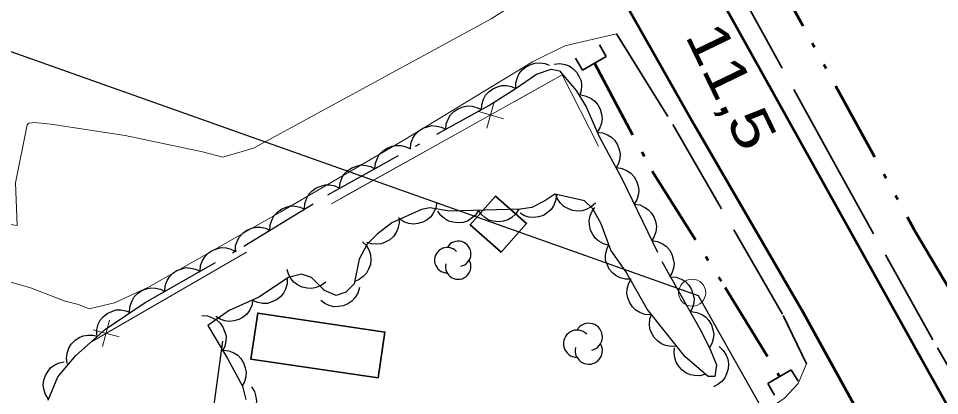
# Model space of a CAD drawing. Extents: x 386081 to 389416, y 5130568 to 5134082.
# Drawn here: x 387111.4 to 387179.5, y 5133653.9 to 5133681.8 of the extents above; entities that cross this region are included whole.
import ezdxf

# ---------------------------------------------------------------- set-up
doc = ezdxf.new("R2010")
doc.units = 0
doc.header["$LTSCALE"] = 1.2
for name, pattern in [('DASH_DOUBLE_DOT', [9.2, 5, -1.2, 0.3, -1.2, 0.3, -1.2]), ('DOT_DASHED', [7.7, 5, -1.2, 0.3, -1.2]), ('LONG_DASHED', [7.5, 6, -1.5])]:
    doc.linetypes.add(name, pattern=pattern)
for name, color, linetype, lineweight in [('19', 7, 'Continuous', 13), ('21', 7, 'LONG_DASHED', 35), ('26', 7, 'Continuous', 35), ('3', 7, 'Continuous', 140), ('31', 7, 'Continuous', 70), ('36', 7, 'Continuous', 13), ('37', 7, 'Continuous', 13), ('4', 7, 'DASH_DOUBLE_DOT', 53), ('41', 7, 'DOT_DASHED', 25), ('44', 7, 'Continuous', 25)]:
    doc.layers.add(name, color=color, linetype=linetype, lineweight=lineweight)

msp = doc.modelspace()

# ---------------------------------------------------------------- linework, layer by layer
at = {"layer": '19'}
for points in [[(387151.86, 5133687.05), (387151.21, 5133685.41), (387149.53, 5133683.8), (387146.37, 5133681.76), (387128.79, 5133672.2), (387126.54, 5133671.54), (387125.03, 5133671.94), (387119.3, 5133673.14), (387113.82, 5133673.98), (387112.6, 5133674.1), (387112.17, 5133674.04), (387112.05, 5133673.92), (387111.2, 5133669.64), (387111.33, 5133666.47), (387107.37, 5133667.08)], [(387155.66, 5133680.66), (387151.82, 5133679.76), (387149.44, 5133678.58), (387139.86, 5133672.76), (387130.82, 5133667.5), (387121.03, 5133661.92), (387118.53, 5133660.76), (387116.64, 5133660.32), (387115.85, 5133660.63), (387114.87, 5133660.87), (387112.31, 5133661.87), (387106.52, 5133663.55)], [(387169.7, 5133656.24), (387169.08, 5133654.79), (387168.08, 5133653.7), (387166.7, 5133652.76), (387164.74, 5133653.01), (387163.9, 5133652.58), (387158.74, 5133645.34), (387155.73, 5133641.32), (387152.19, 5133635.94), (387158.01, 5133632.47), (387162.13, 5133638.97), (387164.09, 5133641.72), (387166.48, 5133644.8), (387168.63, 5133646.99), (387170.33, 5133648.3), (387171.65, 5133648.55), (387173.1, 5133648.51), (387174.49, 5133647.87)]]:
    msp.add_lwpolyline(points, dxfattribs=at)
at = {"layer": '21', "linetype": 'Continuous', "lineweight": 53}
for points in [[(387131.22, 5133802.02), (387131.52, 5133798.36), (387131.5, 5133793.8), (387131.28, 5133789.01), (387130.88, 5133771.92), (387131.55, 5133759.67), (387132.75, 5133748.65), (387135.25, 5133736.57), (387138.23, 5133724.28), (387140.77, 5133716.26), (387144.24, 5133707.05), (387148.06, 5133698.54), (387153.27, 5133688.34), (387161.41, 5133673.91), (387169.34, 5133660.26), (387178.98, 5133642.78), (387188.43, 5133626.38), (387202.89, 5133600.94)], [(387144.31, 5133725.01), (387147.33, 5133716.13), (387150.38, 5133708.73), (387154.91, 5133699.04), (387160, 5133689.33), (387184.13, 5133645.98), (387192.43, 5133631.57), (387209.84, 5133600.42)]]:
    msp.add_lwpolyline(points, dxfattribs=at)
at = {"layer": '21'}
for points in [[(387187.47, 5133643.37), (387179.06, 5133658.01), (387172.24, 5133670.23), (387159.27, 5133693.84), (387153.39, 5133705.38), (387150.4, 5133712.96), (387149.07, 5133717.26)], [(387155.66, 5133680.66), (387159.82, 5133673.94), (387167.97, 5133659.83), (387169.7, 5133656.24)]]:
    msp.add_lwpolyline(points, dxfattribs=at)
at = {"layer": '26'}
for p, q in [((387154.88, 5133678.98), (387154.39, 5133679.85)), ((387154.88, 5133678.98), (387153.13, 5133677.98)), ((387153.13, 5133677.98), (387152.63, 5133678.85)), ((387166.84, 5133654.79), (387168.58, 5133655.81)), ((387168.58, 5133655.81), (387169.09, 5133654.95)), ((387166.84, 5133654.79), (387167.35, 5133653.93))]:
    msp.add_line(p, q, dxfattribs=at)
at = {"layer": '31', "lineweight": 35}
for points in [[(387147.11, 5133664.5), (387149, 5133666.62), (387146.71, 5133668.66), (387144.82, 5133666.53)], [(387138.02, 5133655.2), (387138.52, 5133658.59), (387129.11, 5133660), (387128.6, 5133656.6)]]:
    msp.add_lwpolyline(points, close=True, dxfattribs=at)
at = {"layer": '36', "lineweight": 25}
msp.add_lwpolyline([(386956.44, 5133696.98), (387053.39, 5133680.44), (387109.3, 5133679.9), (387161.69, 5133661.29), (387192.26, 5133607.05), (387209.76, 5133575.51), (387236.89, 5133535.3), (387279.65, 5133504.07), (387318.52, 5133489.13), (387358.72, 5133484.99)], dxfattribs=at)
at = {"layer": '36'}
msp.add_circle((387161.248, 5133661.51), 1, dxfattribs=at)
at = {"layer": '37'}
for p, q in [((387146.6, 5133675.62), (387146.06, 5133673.69)), ((387145.37, 5133674.93), (387147.29, 5133674.38)), ((387144.58, 5133673.68), (387135.85, 5133668.81)), ((387135.85, 5133668.81), (387134.57, 5133668.09)), ((387128.28, 5133664.51), (387116.81, 5133657.87)), ((387128.28, 5133664.51), (387119.63, 5133659.5)), ((387118.15, 5133659.47), (387117.64, 5133657.53)), ((387116.93, 5133658.76), (387118.86, 5133658.24))]:
    msp.add_line(p, q, dxfattribs=at)
for points in [[(387154.31, 5133672.34), (387151.64, 5133677.62), (387134.57, 5133668.09)], [(387154.31, 5133672.34), (387151.64, 5133677.62), (387148.07, 5133675.63)]]:
    msp.add_lwpolyline(points, dxfattribs=at)
at = {"layer": '4'}
for points in [[(387152.76, 5133713.13), (387157.9, 5133702.2), (387166.57, 5133686.51), (387177.65, 5133666.21), (387190.43, 5133644.57)], [(387154.02, 5133678.49), (387158.29, 5133670.49), (387163.69, 5133661.9), (387167.71, 5133655.3)]]:
    msp.add_lwpolyline(points, dxfattribs=at)
at = {"layer": '41'}
msp.add_lwpolyline([(387126.5, 5133657.91), (387125.21, 5133648.3), (387122.31, 5133634.83)], dxfattribs=at)
at = {"layer": '44'}
for points in [[(387148.21, 5133676.61), (387148.2, 5133677.03), (387148.32, 5133677.42), (387148.45, 5133677.72), (387148.68, 5133677.99), (387148.96, 5133678.23), (387149.31, 5133678.39), (387149.62, 5133678.5), (387149.97, 5133678.51), (387150.34, 5133678.46), (387150.67, 5133678.33)], [(387151.03, 5133678.42), (387151.45, 5133678.46), (387151.85, 5133678.38), (387152.16, 5133678.28), (387152.45, 5133678.07), (387152.71, 5133677.81), (387152.9, 5133677.48), (387153.03, 5133677.18), (387153.07, 5133676.83), (387153.05, 5133676.46), (387152.95, 5133676.12)], [(387145.67, 5133675.02), (387145.68, 5133675.44), (387145.81, 5133675.82), (387145.96, 5133676.12), (387146.2, 5133676.37), (387146.5, 5133676.6), (387146.85, 5133676.74), (387147.17, 5133676.84), (387147.52, 5133676.83), (387147.88, 5133676.76), (387148.21, 5133676.61)], [(387153.01, 5133676.14), (387153.42, 5133676.06), (387153.78, 5133675.88), (387154.06, 5133675.69), (387154.28, 5133675.41), (387154.45, 5133675.09), (387154.55, 5133674.72), (387154.6, 5133674.4), (387154.54, 5133674.05), (387154.42, 5133673.7), (387154.23, 5133673.39)], [(387143.03, 5133673.59), (387143.06, 5133674.01), (387143.22, 5133674.39), (387143.38, 5133674.67), (387143.63, 5133674.92), (387143.94, 5133675.12), (387144.3, 5133675.25), (387144.62, 5133675.33), (387144.97, 5133675.3), (387145.33, 5133675.21), (387145.65, 5133675.05)], [(387140.41, 5133672.14), (387140.44, 5133672.55), (387140.59, 5133672.93), (387140.76, 5133673.22), (387141.01, 5133673.46), (387141.32, 5133673.67), (387141.68, 5133673.79), (387142, 5133673.87), (387142.35, 5133673.84), (387142.71, 5133673.76), (387143.03, 5133673.59)], [(387154.2, 5133673.38), (387154.62, 5133673.34), (387154.99, 5133673.18), (387155.28, 5133673.02), (387155.52, 5133672.76), (387155.72, 5133672.45), (387155.84, 5133672.09), (387155.92, 5133671.77), (387155.89, 5133671.42), (387155.79, 5133671.06), (387155.63, 5133670.74)], [(387137.78, 5133670.68), (387137.82, 5133671.1), (387137.97, 5133671.47), (387138.13, 5133671.76), (387138.39, 5133672), (387138.69, 5133672.21), (387139.06, 5133672.34), (387139.37, 5133672.41), (387139.72, 5133672.39), (387140.08, 5133672.3), (387140.41, 5133672.14)], [(387135.16, 5133669.22), (387135.2, 5133669.64), (387135.35, 5133670.02), (387135.51, 5133670.3), (387135.77, 5133670.55), (387136.07, 5133670.75), (387136.43, 5133670.88), (387136.75, 5133670.96), (387137.1, 5133670.93), (387137.46, 5133670.84), (387137.78, 5133670.68)], [(387155.67, 5133670.76), (387156.08, 5133670.7), (387156.45, 5133670.53), (387156.72, 5133670.35), (387156.95, 5133670.08), (387157.14, 5133669.76), (387157.25, 5133669.39), (387157.3, 5133669.07), (387157.26, 5133668.72), (387157.15, 5133668.37), (387156.97, 5133668.06)], [(387132.58, 5133667.69), (387132.6, 5133668.11), (387132.74, 5133668.49), (387132.89, 5133668.79), (387133.13, 5133669.04), (387133.43, 5133669.26), (387133.78, 5133669.4), (387134.09, 5133669.49), (387134.45, 5133669.48), (387134.81, 5133669.41), (387135.14, 5133669.26)], [(387151.21, 5133668.73), (387151.15, 5133668.31), (387150.99, 5133667.94), (387150.81, 5133667.66), (387150.55, 5133667.43), (387150.24, 5133667.23), (387149.87, 5133667.12), (387149.55, 5133667.06), (387149.2, 5133667.1), (387148.84, 5133667.2), (387148.53, 5133667.38)], [(387154.09, 5133668.14), (387153.79, 5133667.85), (387153.42, 5133667.66), (387153.11, 5133667.56), (387152.76, 5133667.54), (387152.39, 5133667.59), (387152.04, 5133667.73), (387151.75, 5133667.88), (387151.5, 5133668.14), (387151.29, 5133668.44), (387151.16, 5133668.78)], [(387142.36, 5133668.17), (387142.29, 5133667.75), (387142.1, 5133667.39), (387141.92, 5133667.12), (387141.64, 5133666.9), (387141.32, 5133666.72), (387140.95, 5133666.62), (387140.63, 5133666.58), (387140.28, 5133666.63), (387139.93, 5133666.75), (387139.62, 5133666.94)], [(387156.97, 5133668.06), (387157.38, 5133668), (387157.75, 5133667.82), (387158.03, 5133667.65), (387158.25, 5133667.38), (387158.44, 5133667.06), (387158.55, 5133666.69), (387158.61, 5133666.37), (387158.56, 5133666.02), (387158.45, 5133665.67), (387158.27, 5133665.36)], [(387130.02, 5133666.12), (387130.04, 5133666.54), (387130.18, 5133666.93), (387130.33, 5133667.22), (387130.57, 5133667.47), (387130.87, 5133667.69), (387131.22, 5133667.84), (387131.54, 5133667.93), (387131.89, 5133667.91), (387132.25, 5133667.84), (387132.58, 5133667.69)], [(387145.44, 5133667.61), (387145.21, 5133667.25), (387144.9, 5133666.99), (387144.62, 5133666.81), (387144.29, 5133666.71), (387143.92, 5133666.67), (387143.54, 5133666.72), (387143.22, 5133666.8), (387142.92, 5133666.99), (387142.65, 5133667.23), (387142.44, 5133667.53)], [(387148.43, 5133667.69), (387148.21, 5133667.34), (387147.9, 5133667.07), (387147.62, 5133666.89), (387147.29, 5133666.79), (387146.92, 5133666.75), (387146.54, 5133666.8), (387146.22, 5133666.88), (387145.92, 5133667.07), (387145.64, 5133667.31), (387145.44, 5133667.61)], [(387155.11, 5133665.01), (387154.7, 5133665.11), (387154.35, 5133665.32), (387154.09, 5133665.52), (387153.89, 5133665.81), (387153.73, 5133666.14), (387153.66, 5133666.52), (387153.63, 5133666.84), (387153.71, 5133667.19), (387153.85, 5133667.53), (387154.06, 5133667.82)], [(387139.54, 5133667.07), (387139.57, 5133666.66), (387139.48, 5133666.26), (387139.36, 5133665.95), (387139.15, 5133665.67), (387138.88, 5133665.42), (387138.54, 5133665.24), (387138.24, 5133665.11), (387137.89, 5133665.09), (387137.52, 5133665.12), (387137.18, 5133665.23)], [(387127.47, 5133664.56), (387127.48, 5133664.97), (387127.62, 5133665.36), (387127.77, 5133665.65), (387128.01, 5133665.91), (387128.31, 5133666.13), (387128.67, 5133666.27), (387128.98, 5133666.36), (387129.33, 5133666.35), (387129.69, 5133666.27), (387130.02, 5133666.12)], [(387158.27, 5133665.36), (387158.68, 5133665.3), (387159.05, 5133665.12), (387159.33, 5133664.94), (387159.56, 5133664.68), (387159.75, 5133664.36), (387159.85, 5133663.99), (387159.91, 5133663.67), (387159.86, 5133663.32), (387159.75, 5133662.96), (387159.57, 5133662.65)], [(387124.85, 5133663.09), (387124.88, 5133663.51), (387125.03, 5133663.89), (387125.19, 5133664.17), (387125.44, 5133664.42), (387125.74, 5133664.63), (387126.1, 5133664.76), (387126.42, 5133664.84), (387126.77, 5133664.82), (387127.13, 5133664.74), (387127.45, 5133664.58)], [(387136.86, 5133665.28), (387137.16, 5133664.99), (387137.35, 5133664.63), (387137.46, 5133664.32), (387137.49, 5133663.97), (387137.45, 5133663.6), (387137.31, 5133663.24), (387137.16, 5133662.95), (387136.92, 5133662.7), (387136.62, 5133662.48), (387136.29, 5133662.34)], [(387156.74, 5133662.51), (387156.32, 5133662.5), (387155.93, 5133662.61), (387155.63, 5133662.75), (387155.36, 5133662.97), (387155.12, 5133663.26), (387154.96, 5133663.61), (387154.85, 5133663.91), (387154.84, 5133664.27), (387154.9, 5133664.63), (387155.03, 5133664.97)], [(387122.24, 5133661.6), (387122.27, 5133662.02), (387122.42, 5133662.4), (387122.58, 5133662.69), (387122.83, 5133662.94), (387123.14, 5133663.15), (387123.5, 5133663.28), (387123.81, 5133663.36), (387124.16, 5133663.33), (387124.52, 5133663.25), (387124.85, 5133663.09)], [(387134.14, 5133662.29), (387133.81, 5133662.04), (387133.43, 5133661.89), (387133.11, 5133661.82), (387132.76, 5133661.84), (387132.4, 5133661.92), (387132.06, 5133662.1), (387131.79, 5133662.28), (387131.57, 5133662.56), (387131.39, 5133662.88), (387131.29, 5133663.23)], [(387159.65, 5133662.69), (387160.06, 5133662.66), (387160.44, 5133662.51), (387160.73, 5133662.35), (387160.97, 5133662.09), (387161.18, 5133661.79), (387161.31, 5133661.43), (387161.39, 5133661.11), (387161.36, 5133660.76), (387161.28, 5133660.4), (387161.12, 5133660.08)], [(387131.28, 5133662.58), (387131.28, 5133662.16), (387131.16, 5133661.77), (387131.02, 5133661.47), (387130.79, 5133661.2), (387130.5, 5133660.97), (387130.15, 5133660.82), (387129.84, 5133660.71), (387129.49, 5133660.71), (387129.13, 5133660.77), (387128.79, 5133660.9)], [(387158.17, 5133659.86), (387157.75, 5133659.9), (387157.37, 5133660.04), (387157.08, 5133660.21), (387156.84, 5133660.46), (387156.63, 5133660.76), (387156.5, 5133661.12), (387156.42, 5133661.44), (387156.44, 5133661.79), (387156.53, 5133662.15), (387156.68, 5133662.47)], [(387119.64, 5133660.12), (387119.67, 5133660.53), (387119.82, 5133660.91), (387119.98, 5133661.2), (387120.23, 5133661.45), (387120.53, 5133661.66), (387120.89, 5133661.79), (387121.21, 5133661.87), (387121.56, 5133661.85), (387121.92, 5133661.76), (387122.24, 5133661.6)], [(387136.63, 5133661.88), (387136.52, 5133661.47), (387136.3, 5133661.13), (387136.08, 5133660.88), (387135.79, 5133660.69), (387135.45, 5133660.54), (387135.07, 5133660.49), (387134.75, 5133660.47), (387134.41, 5133660.57), (387134.07, 5133660.72), (387133.78, 5133660.94)], [(387128.75, 5133660.97), (387128.68, 5133660.56), (387128.5, 5133660.2), (387128.31, 5133659.92), (387128.04, 5133659.7), (387127.72, 5133659.52), (387127.35, 5133659.42), (387127.03, 5133659.38), (387126.68, 5133659.43), (387126.33, 5133659.55), (387126.02, 5133659.74)], [(387117.2, 5133658.36), (387117.2, 5133658.78), (387117.32, 5133659.17), (387117.45, 5133659.47), (387117.69, 5133659.73), (387117.97, 5133659.97), (387118.32, 5133660.12), (387118.63, 5133660.23), (387118.99, 5133660.23), (387119.35, 5133660.17), (387119.69, 5133660.04)], [(387160.1, 5133657.56), (387159.68, 5133657.53), (387159.28, 5133657.61), (387158.97, 5133657.73), (387158.69, 5133657.94), (387158.44, 5133658.2), (387158.25, 5133658.54), (387158.12, 5133658.84), (387158.09, 5133659.19), (387158.12, 5133659.56), (387158.23, 5133659.91)], [(387161.17, 5133660.11), (387161.59, 5133660.05), (387161.96, 5133659.89), (387162.24, 5133659.71), (387162.47, 5133659.45), (387162.67, 5133659.14), (387162.78, 5133658.77), (387162.85, 5133658.45), (387162.81, 5133658.1), (387162.7, 5133657.75), (387162.53, 5133657.43)], [(387124.98, 5133659.81), (387125.4, 5133659.79), (387125.78, 5133659.65), (387126.07, 5133659.49), (387126.33, 5133659.25), (387126.54, 5133658.95), (387126.68, 5133658.59), (387126.77, 5133658.28), (387126.75, 5133657.93), (387126.68, 5133657.56), (387126.53, 5133657.24)], [(387115.02, 5133656.28), (387114.97, 5133656.7), (387115.03, 5133657.1), (387115.13, 5133657.41), (387115.32, 5133657.71), (387115.58, 5133657.98), (387115.9, 5133658.18), (387116.19, 5133658.32), (387116.54, 5133658.37), (387116.91, 5133658.37), (387117.26, 5133658.28)], [(387126.56, 5133657.25), (387126.97, 5133657.21), (387127.35, 5133657.05), (387127.63, 5133656.88), (387127.87, 5133656.63), (387128.07, 5133656.32), (387128.19, 5133655.95), (387128.26, 5133655.63), (387128.23, 5133655.28), (387128.13, 5133654.92), (387127.97, 5133654.61)], [(387162.24, 5133655.47), (387161.83, 5133655.36), (387161.43, 5133655.37), (387161.1, 5133655.43), (387160.78, 5133655.58), (387160.48, 5133655.79), (387160.24, 5133656.09), (387160.06, 5133656.36), (387159.96, 5133656.7), (387159.92, 5133657.06), (387159.95, 5133657.42)], [(387163.24, 5133657.52), (387163.55, 5133657.24), (387163.76, 5133656.89), (387163.89, 5133656.59), (387163.93, 5133656.24), (387163.91, 5133655.87), (387163.8, 5133655.51), (387163.67, 5133655.21), (387163.44, 5133654.94), (387163.15, 5133654.71), (387162.83, 5133654.55)], [(387113.64, 5133653.62), (387113.41, 5133653.97), (387113.29, 5133654.36), (387113.25, 5133654.69), (387113.29, 5133655.04), (387113.41, 5133655.39), (387113.61, 5133655.71), (387113.82, 5133655.97), (387114.11, 5133656.16), (387114.45, 5133656.32), (387114.8, 5133656.39)], [(387128.65, 5133654.55), (387128.87, 5133654.2), (387128.98, 5133653.81), (387129.02, 5133653.48), (387128.97, 5133653.13), (387128.85, 5133652.78), (387128.64, 5133652.46), (387128.44, 5133652.21), (387128.14, 5133652.02), (387127.8, 5133651.87), (387127.45, 5133651.8)]]:
    msp.add_lwpolyline(points, dxfattribs=at)
at = {"layer": '44', "linetype": 'DOT_DASHED'}
msp.add_lwpolyline([(387113.61, 5133653.56), (387114.33, 5133655.27), (387115.67, 5133656.86), (387117.86, 5133658.81), (387120.78, 5133660.77), (387128.09, 5133664.94), (387134.29, 5133668.74), (387146.21, 5133675.36), (387148.16, 5133676.58), (387149.74, 5133677.68), (387150.83, 5133678.05), (387151.44, 5133677.93), (387152.66, 5133676.47), (387153.4, 5133675.26), (387154.37, 5133673.07), (387156.08, 5133669.9), (387159.01, 5133663.82), (387161.82, 5133658.83), (387162.56, 5133657.37), (387163.05, 5133656.16), (387162.93, 5133655.3), (387162.44, 5133655.3), (387160.73, 5133656.76), (387157.93, 5133660.28), (387156.34, 5133663.08), (387155.24, 5133664.66), (387154.51, 5133666.61), (387153.9, 5133667.7), (387153.29, 5133668.31), (387151.09, 5133668.79), (387150.36, 5133668.3), (387149.39, 5133667.81), (387148.54, 5133667.69), (387143.3, 5133667.55), (387141.84, 5133667.79), (387141.23, 5133667.66), (387139.04, 5133666.68), (387137.95, 5133665.83), (387137.22, 5133665.09), (387136.61, 5133663.99), (387136.25, 5133662.16), (387135.64, 5133661.55), (387134.91, 5133661.31), (387134.06, 5133661.67), (387133.08, 5133662.64), (387132.35, 5133662.88), (387131.38, 5133662.64), (387129.19, 5133661.17), (387127, 5133660.18), (387125.42, 5133659.08), (387126.88, 5133656.65), (387127.98, 5133654.58), (387128.23, 5133653.6)], dxfattribs=at)
at = {"layer": '44'}
for centre, radius, start, end in [((387143.943, 5133664.382), 0.941, 282.26917, 149.72626), ((387143.134, 5133663.911), 0.941, 44.11537, 269.80396), ((387143.943, 5133663.441), 0.941, 166.93686, 29.62122), ((387153.601, 5133658.237), 1.008, 282.26917, 149.72626), ((387152.734, 5133657.733), 1.008, 44.11537, 269.80396), ((387153.601, 5133657.229), 1.008, 166.93686, 29.62122)]:
    msp.add_arc(centre, radius, start, end, dxfattribs=at)

# ---------------------------------------------------------------- texts
at = {"layer": '3', "width": 1.25}
msp.add_text('11,5   ', height=3, rotation=295.818, dxfattribs=at).set_placement((387160.69, 5133680.53))

doc.saveas('drawing.dxf')
